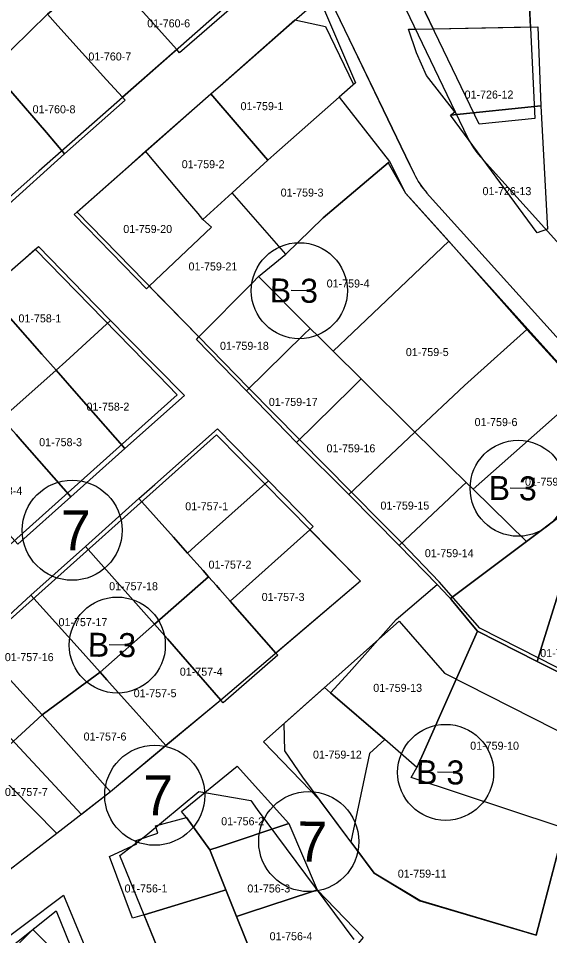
# Model space of a CAD drawing. Extents: x 413946 to 415528, y 4453939 to 4454944.
# Drawn here: x 414831.7 to 414898.1, y 4454557.8 to 4454672.5 of the extents above; entities that cross this region are included whole.
import ezdxf

# ---------------------------------------------------------------- set-up
doc = ezdxf.new("R2010")
doc.units = 0
for name, color, linetype in [('0_KADASTRO', 7, 'Continuous'), ('Level 27', 7, 'Continuous'), ('Level 28', 7, 'Continuous'), ('Level 29', 7, 'Continuous'), ('Level 32', 7, 'Continuous'), ('Level 34', 7, 'Continuous'), ('Level 58', 7, 'Continuous'), ('Level 62', 7, 'Continuous')]:
    doc.layers.add(name, color=color, linetype=linetype)

msp = doc.modelspace()

# ---------------------------------------------------------------- linework, layer by layer
at = {"layer": '0_KADASTRO'}
for points in [[(414808.57, 4454684.99), (414812.98, 4454689.05), (414815.96, 4454687.64), (414839.51, 4454676.53), (414836.07, 4454673.57), (414835.39, 4454672.99), (414828.71, 4454666.5), (414828.24, 4454666.94), (414825.77, 4454669.21), (414820.58, 4454673.96), (414818.7, 4454675.69), (414811.94, 4454681.9), (414809.93, 4454683.75)], [(414842.28, 4454678.9), (414844.72, 4454680.97), (414846.31, 4454682.62), (414847.55, 4454683.91), (414848.56, 4454684.97), (414848.78, 4454684.74), (414853.59, 4454679.56), (414858.71, 4454674.08), (414851.87, 4454668.17), (414851.52, 4454668.56), (414845.04, 4454675.81)], [(414895.71, 4454671.4), (414895.23, 4454681.5), (414889.13, 4454681.24), (414884.62, 4454681.04), (414883.81, 4454681.01), (414878.93, 4454680.8), (414883.55, 4454671.17), (414883.55, 4454671.17)], [(414835.39, 4454672.99), (414836.07, 4454673.57), (414839.51, 4454676.53), (414842.28, 4454678.9), (414845.04, 4454675.81), (414851.52, 4454668.56), (414844.75, 4454662.6), (414842.77, 4454664.79), (414836.69, 4454671.54)], [(414855.8, 4454663.01), (414857.28, 4454664.32), (414865.57, 4454671.62), (414869.35, 4454674.96), (414873.84, 4454664.42), (414871.82, 4454662.63), (414863.64, 4454655.39), (414862.91, 4454654.74), (414862.37, 4454655.36)], [(414828.4, 4454666.18), (414828.71, 4454666.5), (414835.39, 4454672.99), (414836.69, 4454671.54), (414842.77, 4454664.79), (414844.75, 4454662.6), (414845.09, 4454662.22), (414837.5, 4454655.55), (414835.24, 4454658.18), (414830.81, 4454663.36), (414829.34, 4454665.09)], [(414880.47, 4454671.11), (414881.4, 4454671.13), (414896.62, 4454671.42), (414897.03, 4454661.51), (414885.71, 4454660.35), (414886.25, 4454660.79), (414882.71, 4454665.32), (414881.49, 4454668.16)], [(414821.06, 4454659.32), (414823.02, 4454660.95), (414828.4, 4454666.18), (414829.34, 4454665.09), (414830.81, 4454663.36), (414835.24, 4454658.18), (414837.5, 4454655.55), (414830.14, 4454648.88), (414825.09, 4454654.68), (414824.43, 4454655.44), (414823.17, 4454656.89)], [(414847.63, 4454655.85), (414855.8, 4454663.01), (414862.37, 4454655.36), (414862.91, 4454654.74), (414858.44, 4454650.66), (414854.8, 4454647.34), (414854.19, 4454648.07), (414852.64, 4454649.91)], [(414858.44, 4454650.66), (414862.91, 4454654.74), (414863.64, 4454655.39), (414871.82, 4454662.63), (414878.11, 4454654.56), (414877.93, 4454654.39), (414869.8, 4454647.54), (414865.15, 4454642.99)], [(414885.71, 4454660.35), (414897.03, 4454661.51), (414897.86, 4454646.1), (414896.57, 4454645.65)], [(414846.41, 4454640.02), (414847.74, 4454638.67), (414848.1, 4454639.01), (414855.87, 4454646.38), (414854.8, 4454647.34), (414854.19, 4454648.07), (414852.64, 4454649.91), (414847.63, 4454655.85), (414845.45, 4454653.91), (414838.73, 4454647.96)], [(414861.76, 4454640.22), (414865.15, 4454642.99), (414869.8, 4454647.54), (414877.93, 4454654.39), (414880.11, 4454650.61), (414881.06, 4454649.56), (414885.51, 4454644.6), (414879.42, 4454638.81), (414873.51, 4454633.19), (414871.08, 4454630.86), (414869.26, 4454632.65), (414868.19, 4454633.7)], [(414854.3, 4454632.67), (414860.98, 4454639.43), (414861.76, 4454640.22), (414865.15, 4454642.99), (414858.44, 4454650.66), (414854.8, 4454647.34), (414855.87, 4454646.38), (414848.1, 4454639.01)], [(414827.76, 4454638.31), (414834.25, 4454643.97), (414841.41, 4454636.57), (414843.24, 4454634.7), (414838.67, 4454630.51), (414837.66, 4454629.59), (414836.46, 4454628.48), (414834.67, 4454630.5)], [(414871.08, 4454630.86), (414873.51, 4454633.19), (414879.42, 4454638.81), (414885.51, 4454644.6), (414895.26, 4454633.6), (414888.3, 4454627.34), (414887.46, 4454626.57), (414881.26, 4454620.77), (414874.58, 4454627.42)], [(414853.99, 4454632.35), (414854.3, 4454632.67), (414860.98, 4454639.43), (414861.76, 4454640.22), (414868.19, 4454633.7), (414867.42, 4454632.95), (414860.24, 4454625.93)], [(414820.98, 4454632.3), (414827.76, 4454638.31), (414834.67, 4454630.5), (414836.46, 4454628.48), (414829.69, 4454622.45), (414827.38, 4454625.21)], [(414836.46, 4454628.48), (414837.66, 4454629.59), (414838.67, 4454630.51), (414843.24, 4454634.7), (414845.38, 4454632.53), (414852.5, 4454625.32), (414845.05, 4454618.73), (414839, 4454625.6)], [(414860.24, 4454625.93), (414867.42, 4454632.95), (414868.19, 4454633.7), (414869.26, 4454632.65), (414871.08, 4454630.86), (414874.58, 4454627.42), (414873.39, 4454626.25), (414866.47, 4454619.47)], [(414881.26, 4454620.77), (414887.46, 4454626.57), (414888.3, 4454627.34), (414895.26, 4454633.6), (414901.67, 4454626.56), (414902.35, 4454625.83), (414888.55, 4454613.63), (414887.69, 4454614.47), (414883.43, 4454618.64)], [(414829.69, 4454622.45), (414836.46, 4454628.48), (414839, 4454625.6), (414845.05, 4454618.73), (414838.3, 4454612.68), (414832.23, 4454619.57), (414831.45, 4454620.45)], [(414866.47, 4454619.47), (414873.39, 4454626.25), (414874.58, 4454627.42), (414881.26, 4454620.77), (414873.01, 4454612.97)], [(414888.55, 4454613.63), (414902.35, 4454625.83), (414903.26, 4454624.88), (414909.59, 4454617.85), (414903.31, 4454613.15), (414899.94, 4454610.64), (414895.23, 4454607.1)], [(414822.98, 4454616.47), (414827.96, 4454620.91), (414829.69, 4454622.45), (414831.45, 4454620.45), (414832.23, 4454619.57), (414838.3, 4454612.68), (414831.67, 4454606.75), (414825.03, 4454614.17)], [(414846.8, 4454612.45), (414848.78, 4454614.21), (414856.62, 4454621.15), (414863, 4454614.69), (414853.82, 4454606.49), (414852.87, 4454605.64), (414851.12, 4454607.61)], [(414873.01, 4454612.97), (414881.26, 4454620.77), (414883.43, 4454618.64), (414887.69, 4454614.47), (414886.62, 4454613.46), (414886.26, 4454613.12), (414879.32, 4454606.59)], [(414885.72, 4454599.98), (414895.23, 4454607.1), (414899.94, 4454610.64), (414903.31, 4454613.15), (414909.59, 4454617.85), (414911.92, 4454614.92), (414911.9, 4454609.78), (414909.12, 4454599.01), (414901.04, 4454602.07), (414899.81, 4454602.55), (414897.16, 4454594.02), (414896.57, 4454592.11), (414889.11, 4454595.9), (414888.45, 4454596.69), (414885.87, 4454599.8)], [(414852.87, 4454605.64), (414853.82, 4454606.49), (414863, 4454614.69), (414868.58, 4454608.95), (414868.15, 4454608.56), (414858.2, 4454599.63), (414856.9, 4454601.1), (414856.49, 4454601.58), (414855.51, 4454602.69), (414854.83, 4454603.45)], [(414879.32, 4454606.59), (414886.26, 4454613.12), (414886.62, 4454613.46), (414887.69, 4454614.47), (414888.55, 4454613.63), (414895.23, 4454607.1), (414885.72, 4454599.98), (414885.54, 4454600.16), (414884.06, 4454601.7)], [(414840.14, 4454606.48), (414843.86, 4454609.82), (414846.8, 4454612.45), (414851.12, 4454607.61), (414852.87, 4454605.64), (414854.83, 4454603.45), (414855.51, 4454602.69), (414848.76, 4454596.75), (414848.1, 4454597.49), (414842.1, 4454604.26)], [(414858.2, 4454599.63), (414868.15, 4454608.56), (414874.49, 4454602.15), (414863.91, 4454593.13)], [(414833.31, 4454600.4), (414840.14, 4454606.48), (414842.1, 4454604.26), (414848.1, 4454597.49), (414848.76, 4454596.75), (414841.95, 4454590.75), (414839.45, 4454593.54)], [(414848.76, 4454596.75), (414855.51, 4454602.69), (414856.49, 4454601.58), (414856.9, 4454601.1), (414858.2, 4454599.63), (414863.91, 4454593.13), (414864.14, 4454592.87), (414857.33, 4454586.91), (414857.03, 4454587.27), (414850.37, 4454594.91), (414850.04, 4454595.28)], [(414870.75, 4454588.16), (414873.05, 4454590.73), (414878.94, 4454597.36), (414884.06, 4454601.7), (414885.54, 4454600.16), (414885.72, 4454599.98), (414885.87, 4454599.8), (414888.45, 4454596.69), (414889.11, 4454595.9), (414882.35, 4454580.7), (414881.54, 4454578.86), (414877.51, 4454582.35)], [(414896.57, 4454592.11), (414897.16, 4454594.02), (414899.81, 4454602.55), (414901.04, 4454602.07), (414909.12, 4454599.01), (414905.7, 4454587.47), (414905.55, 4454587.54), (414904.66, 4454588)], [(414826.65, 4454594.24), (414833.31, 4454600.4), (414839.45, 4454593.54), (414841.95, 4454590.75), (414838.85, 4454588.47), (414834.73, 4454585.43), (414832.77, 4454587.57)], [(414841.95, 4454590.75), (414848.76, 4454596.75), (414850.04, 4454595.28), (414850.37, 4454594.91), (414857.03, 4454587.27), (414850.16, 4454581.58), (414843.14, 4454589.42), (414842.79, 4454589.81)], [(414880.82, 4454577.59), (414881.54, 4454578.86), (414882.35, 4454580.7), (414889.11, 4454595.9), (414896.57, 4454592.11), (414904.66, 4454588), (414904.14, 4454586.39), (414899.32, 4454571.49)], [(414819.71, 4454588.06), (414826.65, 4454594.24), (414832.77, 4454587.57), (414834.73, 4454585.43), (414827.96, 4454579.25)], [(414834.73, 4454585.43), (414838.85, 4454588.47), (414841.95, 4454590.75), (414842.79, 4454589.81), (414843.14, 4454589.42), (414850.16, 4454581.58), (414843.26, 4454575.81), (414838.02, 4454581.72)], [(414870.75, 4454588.16), (414877.51, 4454582.35), (414875.61, 4454580.59), (414873.29, 4454569.55), (414869.38, 4454574.8), (414862.36, 4454582.06), (414869.97, 4454588.83)], [(414827.96, 4454579.25), (414834.73, 4454585.43), (414838.02, 4454581.72), (414843.26, 4454575.81), (414836.54, 4454570.6)], [(414876.2, 4454565.64), (414881.91, 4454562.2), (414896.44, 4454557.91), (414899.94, 4454571.28), (414899.32, 4454571.49), (414880.82, 4454577.59), (414881.54, 4454578.86), (414877.51, 4454582.35), (414875.61, 4454580.59), (414873.29, 4454569.55)], [(414821.13, 4454573.14), (414827.96, 4454579.25), (414836.54, 4454570.6), (414829.65, 4454565.26)], [(414852.74, 4454572.59), (414852.11, 4454573.36), (414859.09, 4454579), (414865.52, 4454571.83), (414856.84, 4454568.94), (414855.65, 4454568.54)], [(414846, 4454560.01), (414843.12, 4454567.73), (414846.52, 4454569.32), (414846.34, 4454569.69), (414849.17, 4454570.65), (414848.86, 4454571.55), (414852.74, 4454572.59), (414855.65, 4454568.54), (414857.66, 4454563.54), (414856.63, 4454563.23), (414847.45, 4454560.45)], [(414855.65, 4454568.54), (414856.84, 4454568.94), (414865.52, 4454571.83), (414869.07, 4454563.56), (414868.36, 4454563.33), (414860.37, 4454560.69), (414858.99, 4454560.23), (414857.66, 4454563.54)], [(414828.13, 4454554.28), (414827.58, 4454555.57), (414837.39, 4454562.89), (414842.91, 4454549.55), (414842.19, 4454549.25), (414840.44, 4454548.51), (414833.58, 4454545.65), (414832.04, 4454545)], [(414847.45, 4454560.45), (414856.63, 4454563.23), (414857.66, 4454563.54), (414858.99, 4454560.23), (414861.07, 4454555.05), (414860.05, 4454554.62), (414851.31, 4454550.95)], [(414858.99, 4454560.23), (414860.37, 4454560.69), (414868.36, 4454563.33), (414869.07, 4454563.56), (414874.82, 4454557.61), (414874.42, 4454557.12), (414872.6, 4454554.91), (414862.95, 4454549.21), (414861.07, 4454555.05)]]:
    msp.add_lwpolyline(points, close=True, dxfattribs=at)
at = {"layer": 'Level 27'}
for p, q in [((414834.29, 4454653.38), (414796.18, 4454619.51)), ((414800.96, 4454614.39), (414833.83, 4454643.6)), ((414851.59, 4454625.42), (414818.39, 4454595.73)), ((414823.17, 4454590.61), (414856.48, 4454620.41)), ((414839.62, 4454572.99), (414823.17, 4454590.61)), ((414875.93, 4454490.49), (414844.43, 4454567.86))]:
    msp.add_line(p, q, dxfattribs=at)
for points in [[(414889.29, 4454659.23), (414878.14, 4454682.45)], [(414864.58, 4454680.08), (414834.29, 4454653.38)], [(414839.07, 4454648.25), (414866.3, 4454672.26)], [(414833.83, 4454643.6), (414849.25, 4454627.82), (414851.59, 4454625.42)], [(414856.48, 4454620.41), (414868.3, 4454608.41), (414874.49, 4454602.15)]]:
    msp.add_lwpolyline(points, dxfattribs=at)
at = {"layer": 'Level 28'}
for p, q in [((414896.26, 4454659.94), (414889.29, 4454659.23)), ((414836.45, 4454560.93), (414870.93, 4454476.26))]:
    msp.add_line(p, q, dxfattribs=at)
for points in [[(414877.31, 4454609.25), (414873.28, 4454613.33), (414860.51, 4454626.29), (414854.26, 4454632.71), (414839.07, 4454648.25)], [(414877.31, 4454609.25), (414877.31, 4454609.25)], [(414902.55, 4454589.57), (414896.84, 4454592.47), (414889.38, 4454596.26), (414884.33, 4454602.06), (414879.59, 4454606.95), (414877.31, 4454609.25)]]:
    msp.add_lwpolyline(points, dxfattribs=at)
at = {"layer": 'Level 29'}
for points in [[(414891.43, 4454763.36), (414893.22, 4454723.69), (414896.26, 4454659.94)], [(414866.3, 4454672.26), (414870.12, 4454671.43)], [(414870.12, 4454671.43), (414873.59, 4454664.2)], [(414873.59, 4454664.2), (414871.82, 4454662.63), (414878.11, 4454654.56), (414880.11, 4454650.61)], [(414880.11, 4454650.61), (414903.26, 4454624.88)], [(414874.49, 4454602.15), (414857.03, 4454587.27), (414843.26, 4454575.81), (414839.62, 4454572.99)], [(414877.16, 4454595.22), (414879.32, 4454597.15)], [(414879.32, 4454597.15), (414884.99, 4454590.64), (414901.48, 4454582.26)], [(414864.94, 4454584.36), (414877.16, 4454595.22)], [(414877.16, 4454595.22), (414877.16, 4454595.22)], [(414865.03, 4454580.92), (414864.94, 4454584.36)], [(414901.48, 4454582.26), (414902.14, 4454579.73), (414896.44, 4454557.91)], [(414867.27, 4454577.64), (414865.03, 4454580.92)], [(414876.82, 4454565.27), (414876.2, 4454565.64), (414867.27, 4454577.64)], [(414844.43, 4454567.86), (414847.65, 4454570.35), (414854.27, 4454575.86)], [(414854.27, 4454575.86), (414860.8, 4454574.71), (414861.56, 4454573.58)], [(414861.56, 4454573.58), (414873.64, 4454557.35)], [(414881.9, 4454562.21), (414876.82, 4454565.27)], [(414896.44, 4454557.91), (414881.9, 4454562.21)], [(414800.64, 4454532.4), (414808.32, 4454538.53), (414812.27, 4454541.64), (414836.45, 4454560.93)]]:
    msp.add_lwpolyline(points, dxfattribs=at)
at = {"layer": 'Level 32'}
for p, q in [((414867.84, 4454638.42), (414865.84, 4454638.44)), ((414895.18, 4454613.73), (414893.18, 4454613.75)), ((414845.1, 4454594.14), (414843.1, 4454594.16)), ((414886.12, 4454578.23), (414884.12, 4454578.25))]:
    msp.add_line(p, q, dxfattribs=at)
for centre in [(414866.84, 4454638.43), (414894.18, 4454613.74), (414844.1, 4454594.15), (414885.12, 4454578.24)]:
    msp.add_circle(centre, 6, dxfattribs=at)
at = {"layer": 'Level 34'}
for p, q in [((414828.35, 4454553.39), (414833.72, 4454558.75)), ((414840.04, 4454552.13), (414833.55, 4454558.62))]:
    msp.add_line(p, q, dxfattribs=at)
at = {"layer": 'Level 58'}
for centre in [(414838.46, 4454608.49), (414848.78, 4454575.38), (414868.02, 4454569.59)]:
    msp.add_circle(centre, 6.25, dxfattribs=at)
at = {"layer": 'Level 62'}
for points in [[(414877.88, 4454659.88), (414860.2, 4454696.7)], [(414887.89, 4454657.53), (414878.09, 4454677.93)], [(414871.92, 4454672.29), (414877.88, 4454659.88)], [(414877.88, 4454659.88), (414881.17, 4454653.03)], [(414880.67, 4454654.06), (414877.88, 4454659.88)], [(414889.47, 4454655.17), (414906.2, 4454636.56)], [(414882.75, 4454650.67), (414903.16, 4454627.98)]]:
    msp.add_lwpolyline(points, dxfattribs=at)
for centre, start, end in [((414896.9, 4454661.86), 205.6527, 221.9702), ((414890.19, 4454657.36), 205.649, 221.9737), ((414890.19, 4454657.36), 205.6533, 221.9721)]:
    msp.add_arc(centre, 10, start, end, dxfattribs=at)

# ---------------------------------------------------------------- texts
at = {"layer": '0_KADASTRO'}
for s, p in [('01-760-6', (414847.84, 4454671.34)), ('01-760-7', (414840.49, 4454667.2)), ('01-726-12', (414887.49, 4454662.44)), ('01-760-8', (414833.52, 4454660.6)), ('01-759-1', (414859.5, 4454660.99)), ('01-759-2', (414852.15, 4454653.74)), ('01-759-3', (414864.51, 4454650.19)), ('01-726-13', (414889.73, 4454650.37)), ('01-759-20', (414844.85, 4454645.64)), ('01-759-21', (414853, 4454640.96)), ('01-759-4', (414870.26, 4454638.83)), ('01-758-1', (414831.75, 4454634.47)), ('01-759-18', (414856.93, 4454631.04)), ('01-759-5', (414880.15, 4454630.26)), ('01-758-2', (414840.25, 4454623.44)), ('01-759-17', (414863.03, 4454624.03)), ('01-759-6', (414888.74, 4454621.51)), ('01-758-3', (414834.34, 4454619)), ('01-759-16', (414870.24, 4454618.23)), ('01-759-7', (414895.04, 4454614.06)), ('01-758-4', (414826.87, 4454612.92)), ('01-757-1', (414852.59, 4454610.99)), ('01-759-15', (414876.98, 4454611.08)), ('01-759-14', (414882.52, 4454605.13)), ('01-757-2', (414855.5, 4454603.7)), ('01-757-18', (414843.08, 4454601)), ('01-757-3', (414862.14, 4454599.66)), ('01-757-17', (414836.76, 4454596.51)), ('01-759-9', (414896.94, 4454592.64)), ('01-757-16', (414830.05, 4454592.14)), ('01-757-4', (414851.91, 4454590.32)), ('01-759-13', (414876.08, 4454588.3)), ('01-757-5', (414846.15, 4454587.63)), ('01-757-6', (414839.89, 4454582.22)), ('01-759-10', (414888.19, 4454581.07)), ('01-759-12', (414868.55, 4454579.96)), ('01-757-7', (414830.06, 4454575.29)), ('01-756-2', (414857.08, 4454571.63)), ('01-759-11', (414879.14, 4454565.08)), ('01-756-1', (414845.01, 4454563.23)), ('01-756-3', (414860.35, 4454563.23)), ('01-756-4', (414863.13, 4454557.26))]:
    msp.add_text(s, height=1, dxfattribs=at).set_placement(p)
at = {"layer": 'Level 32'}
for p in [(414863.14, 4454636.97), (414890.48, 4454612.28), (414840.41, 4454592.69), (414881.42, 4454576.78)]:
    msp.add_text('B 3', height=3, rotation=359.4141, dxfattribs=at).set_placement(p)
at = {"layer": 'Level 58'}
for p in [(414837.04, 4454605.99), (414847.36, 4454572.88)]:
    msp.add_text('7', height=5, dxfattribs=at).set_placement(p)
msp.add_text('7', height=5, rotation=359.4141, dxfattribs=at).set_placement((414866.58, 4454567.11))

doc.saveas('drawing.dxf')
